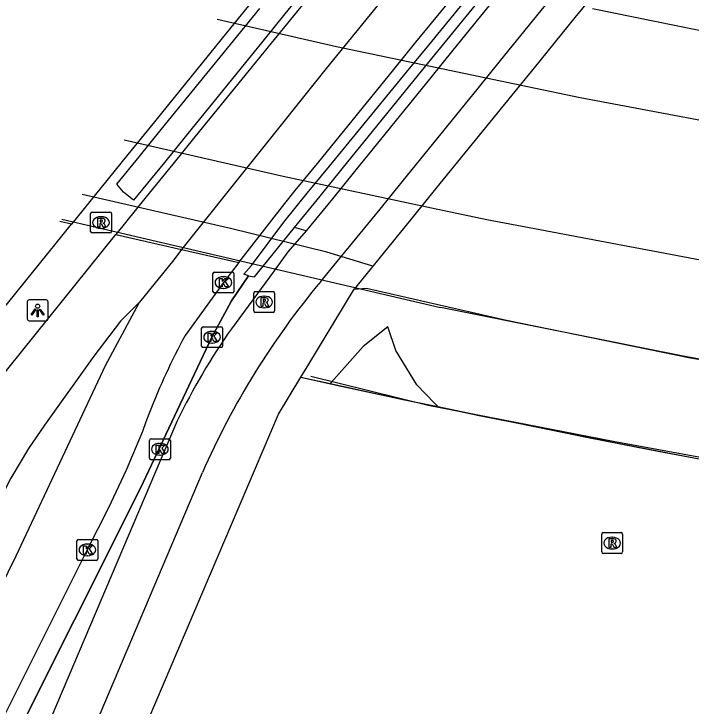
# Model space of a CAD drawing. Extents: x 160676 to 161153, y 383244 to 383713.
# Drawn here: x 160779.55 to 160811.98, y 383659.63 to 383692.79 of the extents above; entities that cross this region are included whole.
import ezdxf

# ---------------------------------------------------------------- set-up
doc = ezdxf.new("R2010")
doc.units = 0
for name, color, linetype in [('IMGEO_Berm_open', 7, 'Continuous'), ('IMGEO_Fietspad_open', 7, 'Continuous'), ('IMGEO_Geluidsscherm', 7, 'Continuous'), ('IMGEO_Grasland_overig', 7, 'Continuous'), ('IMGEO_Hek', 7, 'Continuous'), ('IMGEO_Kolk', 7, 'Continuous'), ('IMGEO_Lichtpunt', 7, 'Continuous'), ('IMGEO_Muur', 7, 'Continuous'), ('IMGEO_Rijbaan_lokaal_gesloten', 7, 'Continuous'), ('IMGEO_Rioolput', 7, 'Continuous'), ('IMGEO_Spoor', 7, 'Continuous'), ('IMGEO_Spoorbaan_halfverhard', 7, 'Continuous'), ('IMGEO_Struiken', 7, 'Continuous'), ('IMGEO_Verkeerseiland_open', 7, 'Continuous'), ('IMGEO_Voetpad_open', 7, 'Continuous')]:
    doc.layers.add(name, color=color, linetype=linetype)

msp = doc.modelspace()

# ---------------------------------------------------------------- linework, layer by layer
at = {"layer": 'IMGEO_Berm_open'}
msp.add_lwpolyline([(160776.164, 383651.255), (160785.603, 383670.04), (160789.029, 383677.308), (160789.974, 383679.042), (160790.781, 383680.241)], dxfattribs=at)
at = {"layer": 'IMGEO_Fietspad_open'}
for points in [[(160794.243, 383679.976), (160795.036, 383680.923), (160797.086, 383683.438), (160798.149, 383684.743), (160801.798, 383689.242), (160802.857, 383690.548), (160804.805, 383692.95), (160805.867, 383694.259), (160809.028, 383698.157), (160810.092, 383699.47), (160812.154, 383702.013), (160813.227, 383703.335), (160816.807, 383707.749), (160817.874, 383709.065), (160819.49, 383711.058), (160819.812, 383711.455)], [(160811.72, 383704.789), (160810.9, 383703.778), (160809.827, 383702.456), (160807.789, 383699.943), (160806.724, 383698.631), (160803.571, 383694.743), (160802.509, 383693.434), (160800.57, 383691.043), (160799.51, 383689.737), (160795.861, 383685.238), (160794.802, 383683.933), (160793.555, 383682.396)], [(160793.555, 383682.396), (160792.678, 383681.392), (160792.014, 383680.487), (160789.972, 383677.705)], [(160787.378, 383673.294), (160777.706, 383650.559)], [(160778.811, 383647.814), (160788.58, 383670.815)]]:
    msp.add_lwpolyline(points, dxfattribs=at)
for centre, radius, start, end in [((160824.086, 383655.197), 38.789, 140.2971, 156.2572), ((160815.936, 383659.468), 31.729, 144.9159, 154.1666)]:
    msp.add_arc(centre, radius, start, end, dxfattribs=at)
at = {"layer": 'IMGEO_Geluidsscherm'}
for points in [[(160781.848, 383682.949), (160783.502, 383682.571), (160799.973, 383678.729)], [(160941.714, 383665.035), (160940.574, 383665.04), (160927.024, 383665.038), (160914.146, 383665.19), (160899.106, 383666.037), (160890.253, 383666.516), (160873.458, 383667.804), (160859.516, 383669.238), (160845.513, 383670.723), (160827.895, 383673.457), (160811.683, 383676.376), (160799.973, 383678.729)]]:
    msp.add_lwpolyline(points, dxfattribs=at)
at = {"layer": 'IMGEO_Grasland_overig'}
msp.add_lwpolyline([(160794.699, 383675.078), (160798.257, 383674.308), (160798.73, 383674.21), (160799.847, 383673.977)], dxfattribs=at)
at = {"layer": 'IMGEO_Hek'}
for points in [[(160793.292, 383675.382), (160793.671, 383676.007), (160795.853, 383679.607)], [(160940.622, 383660.983), (160937.989, 383660.969), (160933.44, 383660.916), (160930.459, 383660.871), (160918.078, 383661.129), (160900.405, 383661.529), (160894.103, 383661.869), (160888.121, 383662.256), (160882.407, 383662.372), (160873.298, 383663.099), (160870.33, 383663.347), (160864.316, 383663.966), (160852.468, 383665.099), (160840.626, 383666.667), (160834.729, 383667.513), (160828.809, 383668.542), (160808.251, 383672.304), (160799.384, 383674.027), (160793.776, 383675.413)]]:
    msp.add_lwpolyline(points, dxfattribs=at)
msp.add_arc((160934.037, 384314.203), 654.142, 257.575101, 267.362892, dxfattribs=at)
at = {"layer": 'IMGEO_Kolk'}
for p, q in [((160789.085, 383679.494), (160789.085, 383680.346)), ((160789.16, 383680.42), (160790.012, 383680.42)), ((160790.086, 383680.346), (160790.086, 383679.494)), ((160789.573, 383680.2), (160789.598, 383680.2)), ((160789.596, 383679.64), (160789.571, 383679.64)), ((160790.012, 383679.42), (160789.16, 383679.42)), ((160788.541, 383676.875), (160788.541, 383677.727)), ((160788.616, 383677.801), (160789.468, 383677.801)), ((160789.029, 383677.581), (160789.054, 383677.581)), ((160789.542, 383677.727), (160789.542, 383676.875)), ((160789.052, 383677.021), (160789.027, 383677.021)), ((160789.468, 383676.801), (160788.616, 383676.801)), ((160786.045, 383671.51), (160786.045, 383672.362)), ((160786.12, 383672.436), (160786.972, 383672.436)), ((160787.046, 383672.362), (160787.046, 383671.51)), ((160786.533, 383672.216), (160786.558, 383672.216)), ((160786.556, 383671.656), (160786.531, 383671.656)), ((160786.972, 383671.436), (160786.12, 383671.436)), ((160782.573, 383666.69), (160782.573, 383667.542)), ((160782.648, 383667.616), (160783.5, 383667.616)), ((160783.061, 383667.396), (160783.086, 383667.396)), ((160783.574, 383667.542), (160783.574, 383666.69)), ((160783.084, 383666.836), (160783.059, 383666.836)), ((160783.5, 383666.616), (160782.648, 383666.616))]:
    msp.add_line(p, q, dxfattribs=at)
for points in [[(160789.085, 383679.494), (160789.085, 383680.346)], [(160789.16, 383680.42), (160790.012, 383680.42)], [(160790.086, 383680.346), (160790.086, 383679.494)], [(160789.406, 383680.12), (160789.529, 383680.12), (160789.529, 383679.969), (160789.659, 383680.12), (160789.823, 383680.12), (160789.677, 383679.969), (160789.83, 383679.72), (160789.678, 383679.72), (160789.593, 383679.884), (160789.529, 383679.817), (160789.529, 383679.72), (160789.406, 383679.72), (160789.406, 383680.12)], [(160790.012, 383679.42), (160789.16, 383679.42)], [(160788.541, 383676.875), (160788.541, 383677.727)], [(160788.616, 383677.801), (160789.468, 383677.801)], [(160789.542, 383677.727), (160789.542, 383676.875)], [(160788.862, 383677.501), (160788.985, 383677.501), (160788.985, 383677.35), (160789.115, 383677.501), (160789.279, 383677.501), (160789.133, 383677.35), (160789.286, 383677.101), (160789.134, 383677.101), (160789.049, 383677.265), (160788.985, 383677.198), (160788.985, 383677.101), (160788.862, 383677.101), (160788.862, 383677.501)], [(160789.468, 383676.801), (160788.616, 383676.801)], [(160786.045, 383671.51), (160786.045, 383672.362)], [(160786.12, 383672.436), (160786.972, 383672.436)], [(160787.046, 383672.362), (160787.046, 383671.51)], [(160786.366, 383672.136), (160786.489, 383672.136), (160786.489, 383671.985), (160786.619, 383672.136), (160786.783, 383672.136), (160786.637, 383671.985), (160786.79, 383671.736), (160786.638, 383671.736), (160786.553, 383671.9), (160786.489, 383671.833), (160786.489, 383671.736), (160786.366, 383671.736), (160786.366, 383672.136)], [(160786.972, 383671.436), (160786.12, 383671.436)], [(160782.573, 383666.69), (160782.573, 383667.542)], [(160782.648, 383667.616), (160783.5, 383667.616)], [(160782.894, 383667.316), (160783.017, 383667.316), (160783.017, 383667.165), (160783.147, 383667.316), (160783.311, 383667.316), (160783.165, 383667.165), (160783.318, 383666.916), (160783.166, 383666.916), (160783.081, 383667.08), (160783.017, 383667.013), (160783.017, 383666.916), (160782.894, 383666.916), (160782.894, 383667.316)], [(160783.574, 383667.542), (160783.574, 383666.69)], [(160783.5, 383666.616), (160782.648, 383666.616)]]:
    msp.add_lwpolyline(points, dxfattribs=at)
for centre, start, end in [((160789.162, 383680.344), 91.552, 178.448), ((160789.162, 383680.344), 91.552, 178.448), ((160790.01, 383680.344), 1.552, 88.448), ((160790.01, 383680.344), 1.552, 88.448), ((160789.162, 383679.496), 181.552, 268.448), ((160789.162, 383679.496), 181.552, 268.448), ((160790.01, 383679.496), 271.552, 358.448), ((160790.01, 383679.496), 271.552, 358.448), ((160788.618, 383677.725), 91.552, 178.448), ((160788.618, 383677.725), 91.552, 178.448), ((160789.466, 383677.725), 1.552, 88.448), ((160789.466, 383677.725), 1.552, 88.448), ((160788.618, 383676.877), 181.552, 268.448), ((160788.618, 383676.877), 181.552, 268.448), ((160789.466, 383676.877), 271.552, 358.448), ((160789.466, 383676.877), 271.552, 358.448), ((160786.122, 383672.36), 91.552, 178.448), ((160786.122, 383672.36), 91.552, 178.448), ((160786.97, 383672.36), 1.552, 88.448), ((160786.97, 383672.36), 1.552, 88.448), ((160786.122, 383671.512), 181.552, 268.448), ((160786.122, 383671.512), 181.552, 268.448), ((160786.97, 383671.512), 271.552, 358.448), ((160786.97, 383671.512), 271.552, 358.448), ((160782.65, 383667.54), 91.552, 178.448), ((160782.65, 383667.54), 91.552, 178.448), ((160783.498, 383667.54), 1.552, 88.448), ((160783.498, 383667.54), 1.552, 88.448), ((160782.65, 383666.692), 181.552, 268.448), ((160782.65, 383666.692), 181.552, 268.448), ((160783.498, 383666.692), 271.552, 358.448), ((160783.498, 383666.692), 271.552, 358.448)]:
    msp.add_arc(centre, 0.0765, start, end, dxfattribs=at)
for centre, major_axis, ratio, start_param, end_param in [((160789.572, 383679.92), (-0.387, 0.002), 0.722429, 4.712389, 7.853982), ((160789.597, 383679.92), (-0.39, 0.002), 0.717154, 1.570796, 4.712389), ((160789.028, 383677.301), (-0.387, 0.002), 0.722429, 4.712389, 7.853982), ((160789.053, 383677.301), (-0.39, 0.002), 0.717154, 1.570796, 4.712389), ((160786.532, 383671.936), (-0.387, 0.002), 0.722429, 4.712389, 7.853982), ((160786.557, 383671.936), (-0.39, 0.002), 0.717154, 1.570796, 4.712389), ((160783.06, 383667.116), (-0.387, 0.002), 0.722429, 4.712389, 7.853982), ((160783.085, 383667.116), (-0.39, 0.002), 0.717154, 1.570796, 4.712389)]:
    msp.add_ellipse(centre, major_axis=major_axis, ratio=ratio, start_param=start_param, end_param=end_param, dxfattribs=at)
at = {"layer": 'IMGEO_Lichtpunt'}
for p, q in [((160780.195, 383678.989), (160780.195, 383678.182)), ((160780.195, 383678.989), (160780.195, 383678.182)), ((160781.097, 383679.084), (160780.289, 383679.084)), ((160781.097, 383679.084), (160780.289, 383679.084)), ((160781.191, 383678.182), (160781.191, 383678.989)), ((160781.191, 383678.182), (160781.191, 383678.989)), ((160780.289, 383678.088), (160781.097, 383678.088)), ((160780.289, 383678.088), (160781.097, 383678.088))]:
    msp.add_line(p, q, dxfattribs=at)
for points in [[(160780.569, 383678.653), (160780.608, 383678.625), (160780.42, 383678.363), (160780.382, 383678.39), (160780.569, 383678.653)], [(160780.671, 383678.605), (160780.718, 383678.605), (160780.718, 383678.283), (160780.671, 383678.283), (160780.671, 383678.605)], [(160780.781, 383678.625), (160780.819, 383678.652), (160781.006, 383678.39), (160780.967, 383678.362), (160780.781, 383678.625)]]:
    msp.add_lwpolyline(points, dxfattribs=at)
msp.add_circle((160780.694, 383678.787), 0.0994, dxfattribs=at)
for centre, start, end in [((160780.289, 383678.989), 90, 180), ((160780.289, 383678.989), 90, 180), ((160781.097, 383678.989), 0, 90), ((160781.097, 383678.989), 0, 90), ((160780.289, 383678.182), 180, 270), ((160780.289, 383678.182), 180, 270), ((160781.097, 383678.182), 270, 0), ((160781.097, 383678.182), 270, 360)]:
    msp.add_arc(centre, 0.0946, start, end, dxfattribs=at)
at = {"layer": 'IMGEO_Muur'}
for points in [[(160790.781, 383680.241), (160790.569, 383680.326), (160790.927, 383680.736), (160792.473, 383682.818), (160793.599, 383684.194), (160794.667, 383685.497), (160798.345, 383689.99), (160799.413, 383691.294), (160801.363, 383693.675), (160802.433, 383694.983), (160805.608, 383698.86), (160806.681, 383700.171), (160808.724, 383702.666), (160809.805, 383703.986), (160813.433, 383708.427), (160814.505, 383709.742), (160816.06, 383711.651), (160816.356, 383712.013)], [(160792.984, 383682.55), (160794.212, 383684.061), (160795.272, 383685.366), (160798.927, 383689.864), (160799.988, 383691.169), (160801.928, 383693.556), (160802.992, 383694.865), (160806.148, 383698.749), (160807.215, 383700.061), (160809.25, 383702.565), (160810.324, 383703.888), (160811.32, 383705.113)], [(160794.489, 383695.192), (160792.533, 383692.782), (160791.472, 383691.477), (160787.822, 383686.981), (160786.762, 383685.675), (160785.289, 383683.862), (160784.803, 383684.248), (160784.491, 383684.636), (160785.55, 383685.938), (160786.611, 383687.243), (160790.278, 383691.752), (160791.332, 383693.047)], [(160790.781, 383680.241), (160791.07, 383680.195), (160791.419, 383680.624), (160792.984, 383682.55)], [(160790.781, 383680.241), (160789.974, 383679.042), (160789.029, 383677.308), (160785.603, 383670.04), (160776.164, 383651.255)]]:
    msp.add_lwpolyline(points, dxfattribs=at)
at = {"layer": 'IMGEO_Rijbaan_lokaal_gesloten'}
for points in [[(160807.262, 383713.479), (160807.044, 383713.211), (160805.67, 383711.517), (160804.602, 383710.201), (160801.036, 383705.805), (160799.976, 383704.498), (160797.987, 383702.047), (160796.932, 383700.746), (160793.797, 383696.882), (160792.742, 383695.58), (160790.789, 383693.173), (160789.738, 383691.878), (160786.073, 383687.36), (160785.014, 383686.054), (160783.727, 383684.468), (160782.31, 383682.713)], [(160809.533, 383713.113), (160809.296, 383712.821), (160807.876, 383711.073), (160806.806, 383709.758), (160803.215, 383705.34), (160802.153, 383704.033), (160800.146, 383701.564), (160799.09, 383700.264), (160795.951, 383696.403), (160794.894, 383695.102), (160792.937, 383692.695), (160791.876, 383691.389), (160788.222, 383686.894), (160787.161, 383685.589), (160785.891, 383684.026), (160784.44, 383682.225)], [(160812.744, 383712.595), (160812.48, 383712.271), (160804.971, 383703.041), (160794.498, 383690.168), (160787.574, 383681.506)], [(160790.326, 383680.874), (160792.524, 383683.708), (160793.021, 383684.319), (160794.083, 383685.624), (160797.742, 383690.12), (160798.804, 383691.425), (160800.742, 383693.806), (160801.806, 383695.115), (160804.962, 383698.993), (160806.03, 383700.305), (160808.055, 383702.793), (160808.608, 383703.473), (160809.124, 383704.116), (160812.698, 383708.575), (160813.754, 383709.892), (160815.273, 383711.787), (160815.557, 383712.141)], [(160776.238, 383675.192), (160782.31, 383682.713)], [(160782.31, 383682.713), (160781.758, 383682.84)], [(160777.944, 383674.157), (160784.44, 383682.225)], [(160784.44, 383682.225), (160787.574, 383681.506)], [(160787.574, 383681.506), (160787.209, 383681.011), (160785.569, 383678.974)], [(160787.574, 383681.506), (160790.326, 383680.874)], [(160790.326, 383680.874), (160789.586, 383679.921), (160787.751, 383677.381)], [(160764.119, 383641.027), (160766.145, 383643.65), (160769.142, 383647.899), (160770.676, 383650.308), (160771.68, 383651.84), (160774.069, 383655.956), (160775.471, 383658.511), (160777.716, 383662.891), (160779.662, 383666.828), (160781.883, 383671.551), (160783.936, 383675.946), (160785.569, 383678.974)], [(160785.569, 383678.974), (160784.667, 383678.063), (160783.386, 383676.396), (160781.018, 383673.096), (160780.256, 383671.973), (160779.404, 383670.548), (160778.728, 383669.242), (160778.083, 383667.875), (160775.605, 383662.111), (160774.574, 383659.767), (160772.842, 383656.172), (160771.781, 383654.089), (160769.881, 383650.522), (160768.336, 383647.924), (160766.955, 383645.605), (160764.119, 383641.027)], [(160786.048, 383673.696), (160785.878, 383673.243), (160785.705, 383672.791), (160784.937, 383670.937), (160784.09, 383669.134), (160783.061, 383667.115), (160775.307, 383651.641)]]:
    msp.add_lwpolyline(points, dxfattribs=at)
msp.add_arc((160816.405, 383661.903), 32.567, 151.623, 158.7695, dxfattribs=at)
at = {"layer": 'IMGEO_Rioolput'}
for p, q in [((160783.226, 383682.366), (160783.226, 383683.218)), ((160783.301, 383683.292), (160784.153, 383683.292)), ((160784.227, 383683.218), (160784.227, 383682.366)), ((160783.714, 383683.072), (160783.739, 383683.072)), ((160784.153, 383682.292), (160783.301, 383682.292)), ((160783.737, 383682.512), (160783.712, 383682.512)), ((160791.035, 383678.562), (160791.035, 383679.414)), ((160791.11, 383679.488), (160791.962, 383679.488)), ((160791.523, 383679.268), (160791.548, 383679.268)), ((160792.036, 383679.414), (160792.036, 383678.562)), ((160791.546, 383678.708), (160791.521, 383678.708)), ((160791.962, 383678.488), (160791.11, 383678.488)), ((160807.695, 383667.018), (160807.695, 383667.87)), ((160807.77, 383667.944), (160808.622, 383667.944)), ((160808.183, 383667.724), (160808.208, 383667.724)), ((160808.696, 383667.87), (160808.696, 383667.018)), ((160808.206, 383667.164), (160808.181, 383667.164)), ((160808.622, 383666.944), (160807.77, 383666.944))]:
    msp.add_line(p, q, dxfattribs=at)
for points in [[(160783.226, 383682.366), (160783.226, 383683.218)], [(160783.301, 383683.292), (160784.153, 383683.292)], [(160784.227, 383683.218), (160784.227, 383682.366)], [(160783.815, 383682.99), (160783.563, 383682.992), (160783.563, 383682.592)], [(160783.741, 383682.911), (160783.687, 383682.911), (160783.687, 383682.83)], [(160783.563, 383682.592), (160783.687, 383682.592), (160783.687, 383682.754), (160783.698, 383682.754)], [(160783.687, 383682.83), (160783.739, 383682.83)], [(160783.745, 383682.725), (160783.816, 383682.592), (160783.956, 383682.592), (160783.891, 383682.718)], [(160784.153, 383682.292), (160783.301, 383682.292)], [(160791.035, 383678.562), (160791.035, 383679.414)], [(160791.11, 383679.488), (160791.962, 383679.488)], [(160792.036, 383679.414), (160792.036, 383678.562)], [(160791.624, 383679.186), (160791.372, 383679.188), (160791.372, 383678.788)], [(160791.372, 383678.788), (160791.496, 383678.788), (160791.496, 383678.95), (160791.507, 383678.95)], [(160791.55, 383679.107), (160791.496, 383679.107), (160791.496, 383679.026)], [(160791.496, 383679.026), (160791.548, 383679.026)], [(160791.554, 383678.921), (160791.625, 383678.788), (160791.765, 383678.788), (160791.7, 383678.914)], [(160791.962, 383678.488), (160791.11, 383678.488)], [(160807.695, 383667.018), (160807.695, 383667.87)], [(160807.77, 383667.944), (160808.622, 383667.944)], [(160808.284, 383667.642), (160808.032, 383667.644), (160808.032, 383667.244)], [(160808.696, 383667.87), (160808.696, 383667.018)], [(160808.032, 383667.244), (160808.156, 383667.244), (160808.156, 383667.406), (160808.167, 383667.406)], [(160808.21, 383667.563), (160808.156, 383667.563), (160808.156, 383667.482)], [(160808.156, 383667.482), (160808.208, 383667.482)], [(160808.214, 383667.377), (160808.285, 383667.244), (160808.425, 383667.244), (160808.36, 383667.37)], [(160808.622, 383666.944), (160807.77, 383666.944)]]:
    msp.add_lwpolyline(points, dxfattribs=at)
for centre, radius, start, end in [((160783.303, 383683.216), 0.0765, 91.552, 178.448), ((160783.303, 383683.216), 0.0765, 91.552, 178.448), ((160784.151, 383683.216), 0.0765, 1.552, 88.448), ((160784.151, 383683.216), 0.0765, 1.552, 88.448), ((160783.747, 383682.815), 0.0964, 77.0061, 93.1865), ((160783.761, 383682.872), 0.0378, 276.6634, 79.6772), ((160783.814, 383682.88), 0.109, 350.3612, 89.416), ((160783.697, 383682.701), 0.0533, 26.0293, 88.6989), ((160783.723, 383683.019), 0.19, 274.7715, 282.9687), ((160783.812, 383682.88), 0.112, 277.5842, 350.9817), ((160783.796, 383682.665), 0.108, 29.5134, 73.7905), ((160783.303, 383682.368), 0.0765, 181.552, 268.448), ((160783.303, 383682.368), 0.0765, 181.552, 268.448), ((160784.151, 383682.368), 0.0765, 271.552, 358.448), ((160784.151, 383682.368), 0.0765, 271.552, 358.448), ((160791.112, 383679.412), 0.0765, 91.552, 178.448), ((160791.112, 383679.412), 0.0765, 91.552, 178.448), ((160791.96, 383679.412), 0.0765, 1.552, 88.448), ((160791.96, 383679.412), 0.0765, 1.552, 88.448), ((160791.506, 383678.897), 0.0533, 26.0293, 88.6989), ((160791.532, 383679.215), 0.19, 274.7715, 282.9687), ((160791.556, 383679.011), 0.0964, 77.0061, 93.1865), ((160791.57, 383679.068), 0.0378, 276.6634, 79.6772), ((160791.623, 383679.076), 0.109, 350.3612, 89.416), ((160791.621, 383679.076), 0.112, 277.5842, 350.9817), ((160791.605, 383678.861), 0.108, 29.5134, 73.7905), ((160791.112, 383678.564), 0.0765, 181.552, 268.448), ((160791.112, 383678.564), 0.0765, 181.552, 268.448), ((160791.96, 383678.564), 0.0765, 271.552, 358.448), ((160791.96, 383678.564), 0.0765, 271.552, 358.448), ((160807.772, 383667.868), 0.0765, 91.552, 178.448), ((160807.772, 383667.868), 0.0765, 91.552, 178.448), ((160808.283, 383667.532), 0.109, 350.3612, 89.416), ((160808.62, 383667.868), 0.0765, 1.552, 88.448), ((160808.62, 383667.868), 0.0765, 1.552, 88.448), ((160808.166, 383667.353), 0.0533, 26.0293, 88.6989), ((160808.192, 383667.671), 0.19, 274.7715, 282.9687), ((160808.216, 383667.467), 0.0964, 77.0061, 93.1865), ((160808.23, 383667.524), 0.0378, 276.6634, 79.6772), ((160808.281, 383667.532), 0.112, 277.5842, 350.9817), ((160808.265, 383667.317), 0.108, 29.5134, 73.7905), ((160807.772, 383667.02), 0.0765, 181.552, 268.448), ((160807.772, 383667.02), 0.0765, 181.552, 268.448), ((160808.62, 383667.02), 0.0765, 271.552, 358.448), ((160808.62, 383667.02), 0.0765, 271.552, 358.448)]:
    msp.add_arc(centre, radius, start, end, dxfattribs=at)
for centre, major_axis, ratio, start_param, end_param in [((160783.713, 383682.792), (-0.387, 0.002), 0.722429, 4.712389, 7.853982), ((160783.738, 383682.792), (-0.39, 0.002), 0.717154, 1.570796, 4.712389), ((160791.522, 383678.988), (-0.387, 0.002), 0.722429, 4.712389, 7.853982), ((160791.547, 383678.988), (-0.39, 0.002), 0.717154, 1.570796, 4.712389), ((160808.182, 383667.444), (-0.387, 0.002), 0.722429, 4.712389, 7.853982), ((160808.207, 383667.444), (-0.39, 0.002), 0.717154, 1.570796, 4.712389)]:
    msp.add_ellipse(centre, major_axis=major_axis, ratio=ratio, start_param=start_param, end_param=end_param, dxfattribs=at)
at = {"layer": 'IMGEO_Spoor'}
for points in [[(160807.257, 383693.046), (160814.167, 383691.641), (160825.478, 383689.569), (160842.512, 383686.724), (160853.887, 383684.978), (160865.29, 383683.494), (160871.006, 383682.891), (160876.734, 383682.401), (160911.142, 383679.852), (160920.849, 383679.492), (160931.37, 383679.275), (160941.893, 383679.249), (160951.606, 383679.382), (160960.506, 383679.646), (160971.018, 383680.123), (160980.713, 383680.732), (160996.307, 383682.013), (161070.12, 383689.969)], [(160789.288, 383692.527), (160795.005, 383691.219), (160804.225, 383689.295)], [(160804.225, 383689.295), (160806.659, 383688.787), (160818.376, 383686.573), (160835.996, 383683.564), (160847.763, 383681.765), (160859.552, 383680.145), (160871.367, 383678.714), (160883.21, 383677.482), (160895.075, 383676.427), (160906.949, 383675.599), (160912.894, 383675.33), (160930.74, 383674.73), (160938.54, 383674.633), (160946.99, 383674.64), (160954.79, 383674.753), (160962.587, 383674.968), (160971.03, 383675.313), (160978.819, 383675.739), (160987.25, 383676.315), (160995.024, 383676.948), (161008.233, 383678.23), (161066.129, 383684.581)], [(160784.841, 383686.749), (160792.447, 383685.006), (160799.541, 383683.502)], [(160799.541, 383683.502), (160802.19, 383682.941), (160820.969, 383679.396), (160839.844, 383676.405), (160858.798, 383673.97), (160877.817, 383672.093), (160894.974, 383670.883), (160912.157, 383670.145), (160915.977, 383670.021), (160933.175, 383669.811), (160952.283, 383670.118), (160971.374, 383670.985), (160990.431, 383672.414), (161008.04, 383674.179), (161035.872, 383677.224)]]:
    msp.add_lwpolyline(points, dxfattribs=at)
at = {"layer": 'IMGEO_Spoorbaan_halfverhard'}
for points in [[(160821.504, 383711.182), (160821.167, 383710.768), (160819.524, 383708.746), (160818.447, 383707.42), (160814.874, 383703.022), (160813.8, 383701.699), (160811.718, 383699.136), (160810.651, 383697.823), (160807.48, 383693.92), (160806.417, 383692.611), (160804.46, 383690.202), (160803.399, 383688.896), (160799.746, 383684.399), (160798.684, 383683.092), (160795.853, 383679.607)], [(160796.743, 383680.703), (160794.531, 383681.378), (160789.932, 383682.507), (160782.817, 383684.13)], [(160795.853, 383679.607), (160796.429, 383679.653), (160803.137, 383678.111), (160811.942, 383676.309), (160844.333, 383671.026), (160880.188, 383667.294), (160917.911, 383665.315), (160940.728, 383664.961)]]:
    msp.add_lwpolyline(points, dxfattribs=at)
at = {"layer": 'IMGEO_Struiken'}
for points in [[(160799.847, 383673.977), (160799.69, 383674.148), (160798.847, 383675.015), (160797.833, 383676.658), (160797.456, 383677.802), (160796.284, 383676.855), (160794.741, 383675.132), (160794.699, 383675.078)], [(160793.292, 383675.382), (160794.699, 383675.078)], [(160799.847, 383673.977), (160801.373, 383673.659), (160803.229, 383673.273), (160804.096, 383673.1), (160806.355, 383672.648), (160808.21, 383672.277), (160808.964, 383672.132), (160811.282, 383671.687), (160813.198, 383671.319), (160814.002, 383671.171), (160816.143, 383670.777), (160818.194, 383670.4), (160818.905, 383670.275), (160821.258, 383669.861), (160823.197, 383669.52), (160824.088, 383669.369), (160824.823, 383669.244), (160826.063, 383669.034), (160828.206, 383668.679), (160828.819, 383668.581)]]:
    msp.add_lwpolyline(points, dxfattribs=at)
at = {"layer": 'IMGEO_Verkeerseiland_open'}
msp.add_lwpolyline([(160793.555, 383682.396), (160792.984, 383682.55)], dxfattribs=at)
at = {"layer": 'IMGEO_Voetpad_open'}
for points in [[(160793.292, 383675.382), (160793.671, 383676.007), (160795.853, 383679.607)], [(160779.581, 383644.323), (160780.104, 383645.169), (160792.226, 383673.622), (160793.292, 383675.382)]]:
    msp.add_lwpolyline(points, dxfattribs=at)

doc.saveas('drawing.dxf')
